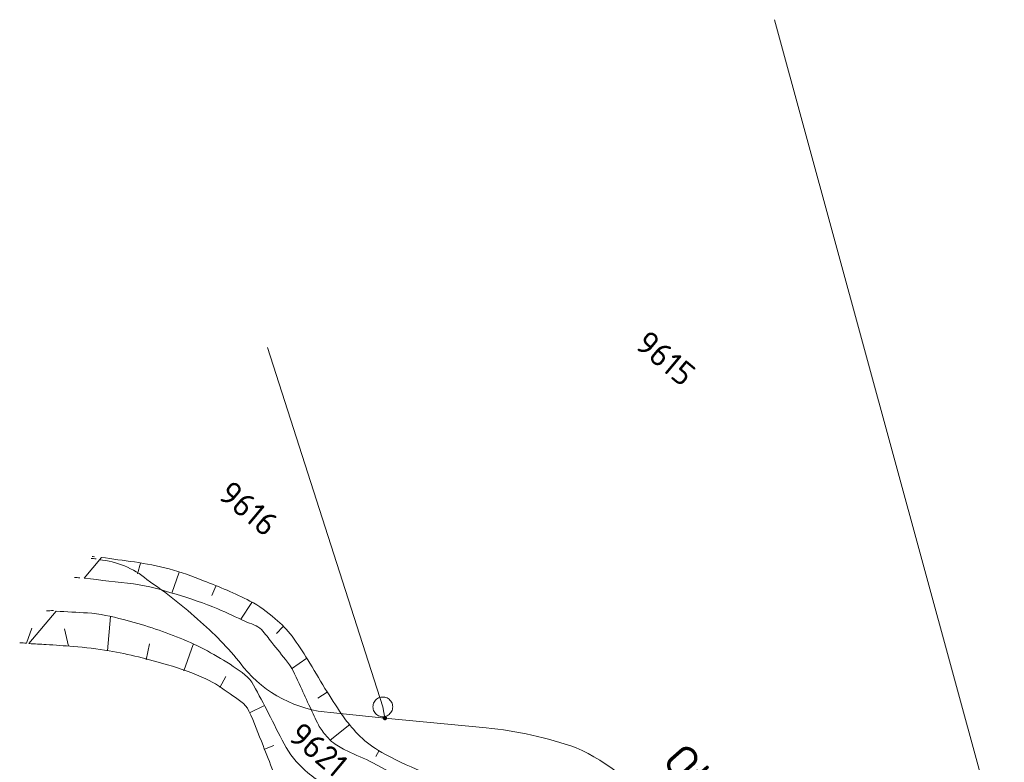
# Model space of a CAD drawing. Header units: metres. Extents: x 3425540 to 3446143, y 5432760 to 5444637.
# Tile 588 of 656: x 3442452 to 3442527, y 5437948 to 5438004. Entities that reach past the tile are written whole.
import ezdxf
from ezdxf.enums import TextEntityAlignment as Align

# ---------------------------------------------------------------- set-up
doc = ezdxf.new("R2010")
doc.units = ezdxf.units.M
for name, color, linetype, lineweight in [('B_Bestand', 9, 'Continuous', 18), ('B_Böschung', 9, 'Continuous', 18), ('B_Flurgrenzen', 9, 'Continuous', 18)]:
    doc.layers.add(name, color=color, linetype=linetype, lineweight=lineweight)
doc.styles.get("Standard").update_dxf_attribs({"font": 'isocpeur.ttf'})

msp = doc.modelspace()

# ---------------------------------------------------------------- linework, layer by layer
at = {"layer": 'B_Böschung'}
for p, q in [((3442458.285, 5437963.704), (3442456.98, 5437962.126)), ((3442461.252, 5437963.263), (3442461.019, 5437962.47)), ((3442464.167, 5437962.577), (3442463.631, 5437960.998)), ((3442466.973, 5437961.523), (3442466.666, 5437960.806)), ((3442469.703, 5437960.286), (3442468.85, 5437959.009)), ((3442452.777, 5437957.171), (3442454.842, 5437959.625)), ((3442458.75, 5437956.631), (3442458.981, 5437959.221)), ((3442452.595, 5437957.21), (3442453.008, 5437958.329)), ((3442455.771, 5437956.977), (3442455.484, 5437958.291)), ((3442472.054, 5437958.442), (3442471.555, 5437957.944)), ((3442461.67, 5437955.947), (3442461.937, 5437957.14)), ((3442464.543, 5437955.101), (3442465.251, 5437957.11)), ((3442473.86, 5437956.059), (3442472.707, 5437955.252)), ((3442467.254, 5437953.849), (3442467.732, 5437954.667)), ((3442475.419, 5437953.496), (3442474.71, 5437953.035)), ((3442469.525, 5437951.931), (3442470.648, 5437952.474)), ((3442477.127, 5437951.034), (3442475.629, 5437949.86)), ((3442470.657, 5437949.153), (3442471.36, 5437949.436)), ((3442479.359, 5437949.058), (3442479.092, 5437948.606))]:
    msp.add_line(p, q, dxfattribs=at)
for points in [[(3442457.583, 5437963.78), (3442457.639, 5437963.773), (3442457.694, 5437963.766), (3442457.749, 5437963.758)], [(3442456.245, 5437962.186), (3442456.376, 5437962.176), (3442456.508, 5437962.167), (3442456.639, 5437962.157)], [(3442454.116, 5437959.65), (3442454.289, 5437959.659), (3442454.462, 5437959.669), (3442454.635, 5437959.678)], [(3442452.081, 5437957.225), (3442452.252, 5437957.22), (3442452.423, 5437957.215), (3442452.595, 5437957.21)]]:
    msp.add_open_spline(points, degree=3, dxfattribs=at)
for points, knots in [([(3442458.285, 5437963.704), (3442459.117, 5437963.588), (3442459.95, 5437963.472), (3442460.782, 5437963.356), (3442461.671, 5437963.232), (3442462.551, 5437963.058), (3442463.424, 5437962.833), (3442464.32, 5437962.603), (3442465.173, 5437962.264), (3442466.037, 5437961.933), (3442467.236, 5437961.475), (3442468.402, 5437960.98), (3442469.55, 5437960.393), (3442470.249, 5437960.036), (3442470.869, 5437959.574), (3442471.466, 5437959.057), (3442471.938, 5437958.648), (3442472.38, 5437958.223), (3442472.744, 5437957.721), (3442473.164, 5437957.142), (3442473.562, 5437956.557), (3442473.934, 5437955.949), (3442474.376, 5437955.226), (3442474.797, 5437954.492), (3442475.241, 5437953.771), (3442475.652, 5437953.103), (3442476.081, 5437952.449), (3442476.518, 5437951.796), (3442476.829, 5437951.332), (3442477.183, 5437950.906), (3442477.563, 5437950.489), (3442478.012, 5437949.997), (3442478.511, 5437949.568), (3442479.074, 5437949.211), (3442479.703, 5437948.813), (3442480.349, 5437948.476), (3442481.02, 5437948.165), (3442482.042, 5437947.691), (3442483.062, 5437947.254), (3442484.121, 5437946.861), (3442484.7, 5437946.646), (3442485.287, 5437946.497), (3442485.892, 5437946.367), (3442486.381, 5437946.262), (3442486.883, 5437946.217), (3442487.373, 5437946.251), (3442487.794, 5437946.28), (3442488.212, 5437946.374), (3442488.622, 5437946.512), (3442488.965, 5437946.628), (3442489.269, 5437946.812), (3442489.609, 5437946.919), (3442490.058, 5437947.06), (3442490.509, 5437947.171), (3442490.973, 5437947.269), (3442491.186, 5437947.314), (3442491.399, 5437947.354), (3442491.612, 5437947.356), (3442492.324, 5437947.363), (3442493.045, 5437947.274), (3442493.752, 5437947.124), (3442494.464, 5437946.974), (3442495.164, 5437946.811), (3442495.871, 5437946.659), (3442496.769, 5437946.467), (3442497.674, 5437946.311), (3442498.572, 5437946.108), (3442499.152, 5437945.977), (3442499.682, 5437945.685), (3442500.197, 5437945.381), (3442500.945, 5437944.94), (3442501.663, 5437944.478), (3442502.375, 5437943.987), (3442503.097, 5437943.49), (3442503.808, 5437942.991), (3442504.484, 5437942.429), (3442505.219, 5437941.818), (3442505.909, 5437941.157), (3442506.517, 5437940.425), (3442507.136, 5437939.68), (3442507.756, 5437938.935), (3442508.375, 5437938.189)], [0, 0, 0, 0, 0.042159, 0.042159, 0.042159, 0.087197, 0.087197, 0.087197, 0.133412, 0.133412, 0.133412, 0.197555, 0.197555, 0.197555, 0.236615, 0.236615, 0.236615, 0.267532, 0.267532, 0.267532, 0.303226, 0.303226, 0.303226, 0.345702, 0.345702, 0.345702, 0.385031, 0.385031, 0.385031, 0.413014, 0.413014, 0.413014, 0.446107, 0.446107, 0.446107, 0.483052, 0.483052, 0.483052, 0.539307, 0.539307, 0.539307, 0.570053, 0.570053, 0.570053, 0.594894, 0.594894, 0.594894, 0.616232, 0.616232, 0.616232, 0.634085, 0.634085, 0.634085, 0.657633, 0.657633, 0.657633, 0.668418, 0.668418, 0.668418, 0.704413, 0.704413, 0.704413, 0.740691, 0.740691, 0.740691, 0.786788, 0.786788, 0.786788, 0.816558, 0.816558, 0.816558, 0.8598, 0.8598, 0.8598, 0.903648, 0.903648, 0.903648, 0.951385, 0.951385, 0.951385, 1, 1, 1, 1]), ([(3442456.98, 5437962.126), (3442458.228, 5437961.981), (3442459.477, 5437961.836), (3442460.725, 5437961.69), (3442461.823, 5437961.562), (3442462.885, 5437961.227), (3442463.948, 5437960.906), (3442465.022, 5437960.582), (3442466.084, 5437960.244), (3442467.113, 5437959.802), (3442467.819, 5437959.499), (3442468.508, 5437959.168), (3442469.203, 5437958.844), (3442469.615, 5437958.652), (3442470.11, 5437958.573), (3442470.423, 5437958.234), (3442470.712, 5437957.921), (3442470.944, 5437957.574), (3442471.207, 5437957.246), (3442471.602, 5437956.752), (3442472.009, 5437956.268), (3442472.397, 5437955.765), (3442472.827, 5437955.208), (3442473.087, 5437954.542), (3442473.384, 5437953.906), (3442473.627, 5437953.385), (3442473.866, 5437952.862), (3442474.109, 5437952.341), (3442474.318, 5437951.894), (3442474.528, 5437951.448), (3442474.747, 5437951.005), (3442474.901, 5437950.694), (3442475.133, 5437950.432), (3442475.357, 5437950.162), (3442475.516, 5437949.971), (3442475.677, 5437949.787), (3442475.88, 5437949.64), (3442476.212, 5437949.4), (3442476.563, 5437949.208), (3442476.926, 5437949.03), (3442477.566, 5437948.717), (3442478.234, 5437948.466), (3442478.864, 5437948.135), (3442479.746, 5437947.671), (3442480.612, 5437947.175), (3442481.478, 5437946.682), (3442482.04, 5437946.362), (3442482.56, 5437945.984), (3442483.133, 5437945.666), (3442483.601, 5437945.406), (3442484.116, 5437945.284), (3442484.642, 5437945.172), (3442485.328, 5437945.027), (3442486.02, 5437944.9), (3442486.704, 5437944.969), (3442487.178, 5437945.017), (3442487.653, 5437945.09), (3442488.126, 5437945.172), (3442488.798, 5437945.289), (3442489.455, 5437945.449), (3442490.13, 5437945.549), (3442490.737, 5437945.64), (3442491.348, 5437945.676), (3442491.959, 5437945.696), (3442492.549, 5437945.716), (3442493.14, 5437945.709), (3442493.73, 5437945.696), (3442494.261, 5437945.685), (3442494.79, 5437945.644), (3442495.319, 5437945.58), (3442495.908, 5437945.509), (3442496.476, 5437945.348), (3442497.032, 5437945.115), (3442497.528, 5437944.907), (3442497.986, 5437944.66), (3442498.426, 5437944.36), (3442498.773, 5437944.123), (3442499.109, 5437943.88), (3442499.434, 5437943.615), (3442499.813, 5437943.307), (3442500.2, 5437943.009), (3442500.537, 5437942.656), (3442501.181, 5437941.983), (3442501.819, 5437941.305), (3442502.454, 5437940.623), (3442503.78, 5437939.2), (3442505.105, 5437937.777), (3442506.431, 5437936.354)], [0, 0, 0, 0, 0.063186, 0.063186, 0.063186, 0.118775, 0.118775, 0.118775, 0.174951, 0.174951, 0.174951, 0.213481, 0.213481, 0.213481, 0.23634, 0.23634, 0.23634, 0.257478, 0.257478, 0.257478, 0.289317, 0.289317, 0.289317, 0.324591, 0.324591, 0.324591, 0.353496, 0.353496, 0.353496, 0.378308, 0.378308, 0.378308, 0.395747, 0.395747, 0.395747, 0.40813, 0.40813, 0.40813, 0.428423, 0.428423, 0.428423, 0.464198, 0.464198, 0.464198, 0.514319, 0.514319, 0.514319, 0.546864, 0.546864, 0.546864, 0.573474, 0.573474, 0.573474, 0.608198, 0.608198, 0.608198, 0.63227, 0.63227, 0.63227, 0.666444, 0.666444, 0.666444, 0.697195, 0.697195, 0.697195, 0.726875, 0.726875, 0.726875, 0.753576, 0.753576, 0.753576, 0.783323, 0.783323, 0.783323, 0.809891, 0.809891, 0.809891, 0.830897, 0.830897, 0.830897, 0.855392, 0.855392, 0.855392, 0.902221, 0.902221, 0.902221, 1, 1, 1, 1]), ([(3442454.842, 5437959.625), (3442455.634, 5437959.582), (3442456.427, 5437959.539), (3442457.219, 5437959.496), (3442458.142, 5437959.446), (3442459.043, 5437959.22), (3442459.947, 5437958.998), (3442461.424, 5437958.636), (3442462.835, 5437958.141), (3442464.252, 5437957.576), (3442465.678, 5437957.007), (3442466.987, 5437956.289), (3442468.287, 5437955.439), (3442468.885, 5437955.048), (3442469.491, 5437954.63), (3442469.83, 5437954.014), (3442470.22, 5437953.306), (3442470.587, 5437952.592), (3442470.958, 5437951.877), (3442471.357, 5437951.107), (3442471.742, 5437950.331), (3442472.145, 5437949.561), (3442472.544, 5437948.799), (3442473.088, 5437948.121), (3442473.748, 5437947.543), (3442474.599, 5437946.797), (3442475.511, 5437946.195), (3442476.478, 5437945.643), (3442477.026, 5437945.33), (3442477.576, 5437945.039), (3442478.14, 5437944.752), (3442479.204, 5437944.211), (3442480.228, 5437943.616), (3442481.404, 5437943.327), (3442482.426, 5437943.077), (3442483.458, 5437943.095), (3442484.49, 5437943.09), (3442485.598, 5437943.085), (3442486.706, 5437943.1), (3442487.814, 5437943.09), (3442488.783, 5437943.082), (3442489.753, 5437943.062), (3442490.722, 5437943.031), (3442491.897, 5437942.994), (3442493.06, 5437942.825), (3442494.223, 5437942.616), (3442495.14, 5437942.452), (3442496.013, 5437942.163), (3442496.894, 5437941.844), (3442497.919, 5437941.473), (3442498.91, 5437941.067), (3442499.802, 5437940.419), (3442500.531, 5437939.89), (3442501.151, 5437939.283), (3442501.76, 5437938.638), (3442502.418, 5437937.941), (3442503.072, 5437937.255), (3442503.66, 5437936.501), (3442504.141, 5437935.884), (3442504.612, 5437935.263), (3442505.025, 5437934.601), (3442505.409, 5437933.986), (3442505.794, 5437933.371), (3442506.178, 5437932.755)], [0, 0, 0, 0, 0.038634, 0.038634, 0.038634, 0.083638, 0.083638, 0.083638, 0.157218, 0.157218, 0.157218, 0.23132, 0.23132, 0.23132, 0.265407, 0.265407, 0.265407, 0.304624, 0.304624, 0.304624, 0.34686, 0.34686, 0.34686, 0.388685, 0.388685, 0.388685, 0.442665, 0.442665, 0.442665, 0.47327, 0.47327, 0.47327, 0.53107, 0.53107, 0.53107, 0.581301, 0.581301, 0.581301, 0.635247, 0.635247, 0.635247, 0.682451, 0.682451, 0.682451, 0.739667, 0.739667, 0.739667, 0.784789, 0.784789, 0.784789, 0.837346, 0.837346, 0.837346, 0.880302, 0.880302, 0.880302, 0.926709, 0.926709, 0.926709, 0.964677, 0.964677, 0.964677, 1, 1, 1, 1]), ([(3442452.777, 5437957.171), (3442453.213, 5437957.147), (3442453.65, 5437957.123), (3442454.086, 5437957.098), (3442454.775, 5437957.06), (3442455.462, 5437957.004), (3442456.15, 5437956.95), (3442457.057, 5437956.879), (3442457.959, 5437956.76), (3442458.86, 5437956.618), (3442460.367, 5437956.381), (3442461.831, 5437955.977), (3442463.302, 5437955.557), (3442464.3, 5437955.273), (3442465.261, 5437954.923), (3442466.21, 5437954.489), (3442466.871, 5437954.187), (3442467.453, 5437953.783), (3442468.05, 5437953.361), (3442468.585, 5437952.984), (3442469.208, 5437952.646), (3442469.474, 5437952.055), (3442469.862, 5437951.191), (3442470.195, 5437950.317), (3442470.543, 5437949.442), (3442470.802, 5437948.79), (3442471.052, 5437948.135), (3442471.315, 5437947.483), (3442471.543, 5437946.916), (3442471.865, 5437946.399), (3442472.205, 5437945.88), (3442472.501, 5437945.428), (3442472.838, 5437945.019), (3442473.274, 5437944.693), (3442474.326, 5437943.906), (3442475.435, 5437943.304), (3442476.597, 5437942.734), (3442478.375, 5437941.863), (3442480.134, 5437941.075), (3442481.998, 5437940.359), (3442483.103, 5437939.935), (3442484.222, 5437939.565), (3442485.38, 5437939.468), (3442486.246, 5437939.396), (3442487.128, 5437939.484), (3442487.992, 5437939.587), (3442488.369, 5437939.632), (3442488.741, 5437939.73), (3442489.119, 5437939.765), (3442490.082, 5437939.856), (3442491.06, 5437939.829), (3442492.027, 5437939.765), (3442492.988, 5437939.702), (3442493.936, 5437939.568), (3442494.876, 5437939.291), (3442495.36, 5437939.148), (3442495.799, 5437938.938), (3442496.241, 5437938.698), (3442497.082, 5437938.242), (3442497.844, 5437937.73), (3442498.615, 5437937.154), (3442499.312, 5437936.634), (3442499.939, 5437936.107), (3442500.395, 5437935.314), (3442500.942, 5437934.364), (3442501.068, 5437933.363), (3442501.167, 5437932.345), (3442501.171, 5437932.306), (3442501.156, 5437932.264), (3442501.167, 5437932.226), (3442501.251, 5437931.938), (3442501.334, 5437931.65), (3442501.418, 5437931.361)], [0, 0, 0, 0, 0.021851, 0.021851, 0.021851, 0.056339, 0.056339, 0.056339, 0.101843, 0.101843, 0.101843, 0.177959, 0.177959, 0.177959, 0.229591, 0.229591, 0.229591, 0.265561, 0.265561, 0.265561, 0.297764, 0.297764, 0.297764, 0.344818, 0.344818, 0.344818, 0.379912, 0.379912, 0.379912, 0.41047, 0.41047, 0.41047, 0.437093, 0.437093, 0.437093, 0.501384, 0.501384, 0.501384, 0.599719, 0.599719, 0.599719, 0.658009, 0.658009, 0.658009, 0.701588, 0.701588, 0.701588, 0.720604, 0.720604, 0.720604, 0.76907, 0.76907, 0.76907, 0.817206, 0.817206, 0.817206, 0.84201, 0.84201, 0.84201, 0.889209, 0.889209, 0.889209, 0.931877, 0.931877, 0.931877, 0.983005, 0.983005, 0.983005, 0.984989, 0.984989, 0.984989, 1, 1, 1, 1])]:
    msp.add_open_spline(points, degree=3, knots=knots, dxfattribs=at)
at = {"layer": 'B_Flurgrenzen'}
for p, q in [((3442526.778, 5437940.649), (3442509.354, 5438004.469)), ((3442479.629, 5437952.373), (3442470.886, 5437979.626)), ((3442475.67, 5437951.936), (3442479.789, 5437951.524)), ((3442479.789, 5437951.524), (3442479.629, 5437952.373)), ((3442479.789, 5437951.524), (3442487.473, 5437950.788))]:
    msp.add_line(p, q, dxfattribs=at)
for points in [[(3442480.379, 5437952.373), (3442480.373, 5437952.467), (3442480.355, 5437952.556), (3442480.326, 5437952.651), (3442480.285, 5437952.733), (3442480.231, 5437952.81), (3442480.172, 5437952.887), (3442480.107, 5437952.952), (3442480.031, 5437953.005), (3442479.948, 5437953.052), (3442479.859, 5437953.082), (3442479.771, 5437953.105), (3442479.676, 5437953.117), (3442479.582, 5437953.117), (3442479.487, 5437953.105), (3442479.399, 5437953.082), (3442479.31, 5437953.052), (3442479.227, 5437953.005), (3442479.151, 5437952.952), (3442479.086, 5437952.887), (3442479.027, 5437952.81), (3442478.973, 5437952.733), (3442478.932, 5437952.651), (3442478.903, 5437952.556), (3442478.885, 5437952.467), (3442478.879, 5437952.373), (3442478.885, 5437952.279), (3442478.903, 5437952.19), (3442478.932, 5437952.095), (3442478.973, 5437952.013), (3442479.027, 5437951.936), (3442479.086, 5437951.859), (3442479.151, 5437951.794), (3442479.227, 5437951.741), (3442479.31, 5437951.694), (3442479.399, 5437951.664), (3442479.487, 5437951.641), (3442479.582, 5437951.629), (3442479.676, 5437951.629), (3442479.771, 5437951.641), (3442479.859, 5437951.664), (3442479.948, 5437951.694), (3442480.031, 5437951.741), (3442480.107, 5437951.794), (3442480.172, 5437951.859), (3442480.231, 5437951.936), (3442480.285, 5437952.013), (3442480.326, 5437952.095), (3442480.355, 5437952.19), (3442480.373, 5437952.279), (3442480.379, 5437952.373)], [(3442479.914, 5437951.524), (3442479.913, 5437951.54), (3442479.91, 5437951.555), (3442479.905, 5437951.57), (3442479.898, 5437951.584), (3442479.89, 5437951.598), (3442479.881, 5437951.61), (3442479.869, 5437951.62), (3442479.856, 5437951.629), (3442479.842, 5437951.637), (3442479.827, 5437951.643), (3442479.813, 5437951.647), (3442479.797, 5437951.649), (3442479.781, 5437951.649), (3442479.765, 5437951.647), (3442479.751, 5437951.643), (3442479.736, 5437951.637), (3442479.722, 5437951.629), (3442479.709, 5437951.62), (3442479.697, 5437951.61), (3442479.688, 5437951.598), (3442479.68, 5437951.584), (3442479.673, 5437951.57), (3442479.668, 5437951.555), (3442479.665, 5437951.54), (3442479.664, 5437951.524), (3442479.665, 5437951.508), (3442479.668, 5437951.493), (3442479.673, 5437951.478), (3442479.68, 5437951.464), (3442479.688, 5437951.45), (3442479.697, 5437951.438), (3442479.709, 5437951.428), (3442479.722, 5437951.419), (3442479.736, 5437951.411), (3442479.751, 5437951.405), (3442479.765, 5437951.401), (3442479.781, 5437951.399), (3442479.797, 5437951.399), (3442479.813, 5437951.401), (3442479.827, 5437951.405), (3442479.842, 5437951.411), (3442479.856, 5437951.419), (3442479.869, 5437951.428), (3442479.881, 5437951.438), (3442479.89, 5437951.45), (3442479.898, 5437951.464), (3442479.905, 5437951.478), (3442479.91, 5437951.493), (3442479.913, 5437951.508), (3442479.914, 5437951.524)], [(3442479.889, 5437951.524), (3442479.888, 5437951.538), (3442479.885, 5437951.552), (3442479.881, 5437951.564), (3442479.875, 5437951.577), (3442479.866, 5437951.589), (3442479.856, 5437951.599), (3442479.845, 5437951.608), (3442479.833, 5437951.615), (3442479.82, 5437951.619), (3442479.807, 5437951.622), (3442479.793, 5437951.624), (3442479.778, 5437951.623), (3442479.764, 5437951.621), (3442479.752, 5437951.618), (3442479.739, 5437951.611), (3442479.727, 5437951.603), (3442479.717, 5437951.594), (3442479.707, 5437951.583), (3442479.7, 5437951.571), (3442479.695, 5437951.558), (3442479.691, 5437951.545), (3442479.689, 5437951.531), (3442479.689, 5437951.517), (3442479.691, 5437951.503), (3442479.695, 5437951.49), (3442479.7, 5437951.477), (3442479.707, 5437951.465), (3442479.717, 5437951.454), (3442479.727, 5437951.445), (3442479.739, 5437951.437), (3442479.752, 5437951.43), (3442479.764, 5437951.427), (3442479.778, 5437951.425), (3442479.793, 5437951.424), (3442479.807, 5437951.426), (3442479.82, 5437951.429), (3442479.833, 5437951.433), (3442479.845, 5437951.44), (3442479.856, 5437951.449), (3442479.866, 5437951.459), (3442479.875, 5437951.471), (3442479.881, 5437951.484), (3442479.885, 5437951.496), (3442479.888, 5437951.51), (3442479.889, 5437951.524)], [(3442479.865, 5437951.524), (3442479.864, 5437951.536), (3442479.861, 5437951.548), (3442479.856, 5437951.559), (3442479.85, 5437951.569), (3442479.841, 5437951.579), (3442479.832, 5437951.586), (3442479.821, 5437951.593), (3442479.81, 5437951.597), (3442479.798, 5437951.599), (3442479.786, 5437951.6), (3442479.774, 5437951.598), (3442479.762, 5437951.595), (3442479.752, 5437951.59), (3442479.741, 5437951.583), (3442479.732, 5437951.574), (3442479.725, 5437951.564), (3442479.719, 5437951.554), (3442479.715, 5437951.542), (3442479.713, 5437951.53), (3442479.713, 5437951.518), (3442479.715, 5437951.506), (3442479.719, 5437951.494), (3442479.725, 5437951.484), (3442479.732, 5437951.474), (3442479.741, 5437951.465), (3442479.751, 5437951.458), (3442479.762, 5437951.453), (3442479.774, 5437951.45), (3442479.786, 5437951.448), (3442479.798, 5437951.449), (3442479.81, 5437951.451), (3442479.821, 5437951.455), (3442479.832, 5437951.462), (3442479.841, 5437951.469), (3442479.85, 5437951.479), (3442479.856, 5437951.489), (3442479.861, 5437951.5), (3442479.864, 5437951.512), (3442479.865, 5437951.524)], [(3442479.84, 5437951.524), (3442479.839, 5437951.534), (3442479.836, 5437951.544), (3442479.831, 5437951.553), (3442479.825, 5437951.56), (3442479.818, 5437951.566), (3442479.809, 5437951.571), (3442479.799, 5437951.574), (3442479.789, 5437951.575), (3442479.779, 5437951.574), (3442479.769, 5437951.571), (3442479.76, 5437951.566), (3442479.753, 5437951.56), (3442479.747, 5437951.553), (3442479.742, 5437951.544), (3442479.739, 5437951.534), (3442479.738, 5437951.524), (3442479.739, 5437951.514), (3442479.742, 5437951.504), (3442479.747, 5437951.495), (3442479.753, 5437951.488), (3442479.76, 5437951.482), (3442479.769, 5437951.477), (3442479.779, 5437951.474), (3442479.789, 5437951.473), (3442479.799, 5437951.474), (3442479.809, 5437951.477), (3442479.818, 5437951.482), (3442479.825, 5437951.488), (3442479.831, 5437951.495), (3442479.836, 5437951.504), (3442479.839, 5437951.514), (3442479.84, 5437951.524)], [(3442479.816, 5437951.524), (3442479.815, 5437951.531), (3442479.812, 5437951.538), (3442479.807, 5437951.544), (3442479.801, 5437951.548), (3442479.794, 5437951.55), (3442479.787, 5437951.551), (3442479.78, 5437951.549), (3442479.773, 5437951.546), (3442479.768, 5437951.541), (3442479.764, 5437951.535), (3442479.762, 5437951.528), (3442479.762, 5437951.52), (3442479.764, 5437951.513), (3442479.768, 5437951.507), (3442479.773, 5437951.502), (3442479.78, 5437951.499), (3442479.787, 5437951.497), (3442479.794, 5437951.498), (3442479.801, 5437951.5), (3442479.807, 5437951.504), (3442479.812, 5437951.51), (3442479.815, 5437951.517), (3442479.816, 5437951.524)]]:
    msp.add_lwpolyline(points, dxfattribs=at)
for centre, radius, start, end in [((3442456.099, 5437943.819), 19.857, 84.8726, 85.92841), ((3442457.62, 5437957.193), 6.342, 49.55886, 85.53603), ((3442443.16, 5437934.241), 33.415, 47.32956, 56.2322), ((3442451.61, 5437942.166), 21.878, 37.09871, 49.53397), ((3442476.388, 5437961.413), 9.503, 219.54219, 265.67052), ((3442484.348, 5437920.616), 30.334, 70.846, 84.08727), ((3442487.474, 5437934.222), 16.525, 37.64611, 65.60077)]:
    msp.add_arc(centre, radius, start, end, dxfattribs=at)

# ---------------------------------------------------------------- texts
at = {"layer": 'B_Bestand'}
msp.add_text('Otterbach', height=2.5, rotation=311.37499, dxfattribs=at).set_placement((3442506.571, 5437943.434), align=Align.MIDDLE)
at = {"layer": 'B_Flurgrenzen'}
for s, p in [('9615', (3442501.078, 5437978.8)), ('9616', (3442469.443, 5437967.412)), ('9621', (3442474.737, 5437949.129))]:
    msp.add_text(s, height=1.8, rotation=319.98753, dxfattribs=at).set_placement(p, align=Align.MIDDLE)

doc.saveas('drawing.dxf')
